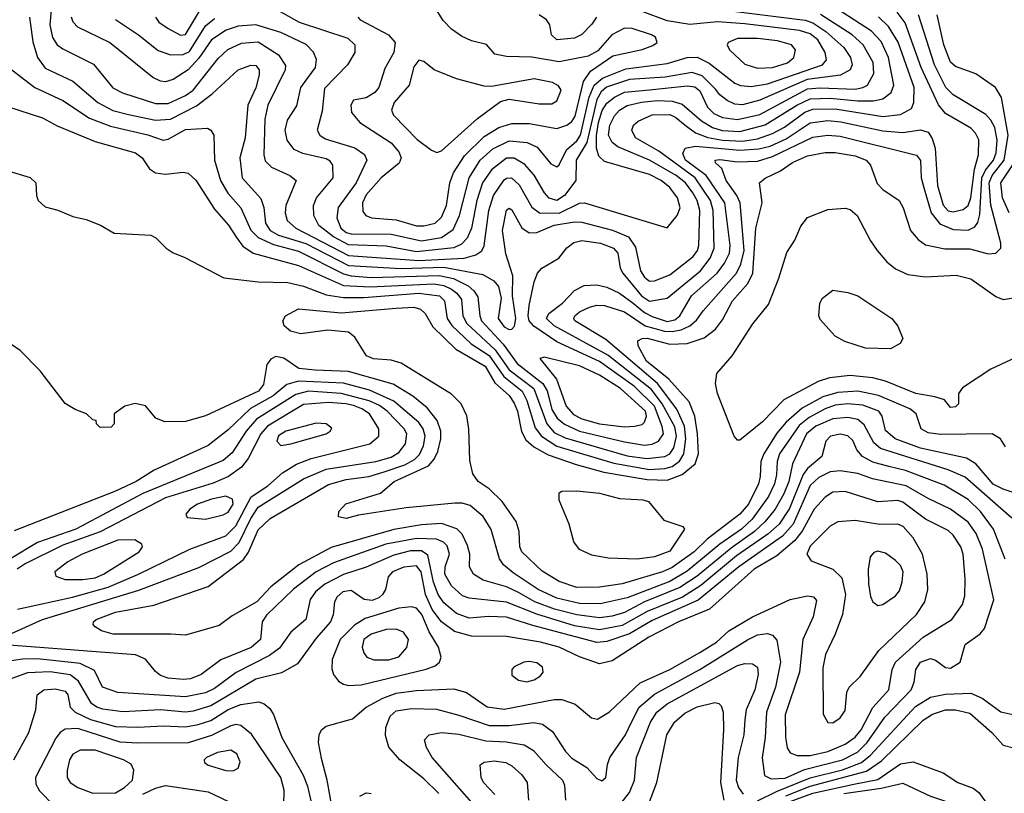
# Model space of a CAD drawing. Extents: x 997028 to 1115134, y 536408 to 618974.
# Tile 296 of 473: x 1027134 to 1031059, y 588992 to 592075. Entities that reach past the tile are written whole.
import ezdxf

# ---------------------------------------------------------------- set-up
doc = ezdxf.new("R2010")
doc.units = 0

msp = doc.modelspace()

# ---------------------------------------------------------------- linework, layer by layer
at = {"layer": '0CON10XD'}
for points in [[(1027172.5, 592085), (1027186.6, 591986.6), (1027204.3, 591924.3), (1027235, 591882.6), (1027345, 591830.8), (1027445, 591744.8), (1027505, 591713.8), (1027567.9, 591697.9), (1027675, 591674.3), (1027735, 591679), (1027838.6, 591731.4), (1027900.7, 591779.3), (1028004.4, 591875), (1028055, 591893.8), (1028075, 591892.7), (1028088.7, 591875), (1028088.1, 591855), (1028075, 591804.3), (1028043.3, 591735), (1028032, 591605), (1028011.7, 591525), (1028020.3, 591445), (1028095, 591362.7), (1028106.8, 591326.8), (1028113.4, 591265), (1028131.7, 591235), (1028165, 591216.5), (1028275, 591183.7), (1028445, 591096.2), (1028655, 591084.2), (1028825, 591089.3), (1028980.2, 591060.2), (1029024.2, 591034.2), (1029041.9, 591011.9), (1029053.1, 590965), (1029041.5, 590885), (1029065, 590851.3), (1029085, 590841), (1029095, 590842.4), (1029106.1, 590853.9), (1029111.7, 590885), (1029098.1, 590975), (1029099.5, 591055), (1029072, 591142), (1029058.3, 591235), (1029075, 591315.7), (1029085, 591324.4), (1029095, 591317.8), (1029136, 591246), (1029165, 591225.3), (1029195, 591226.8), (1029263.9, 591256.1), (1029345, 591269.4), (1029375, 591268.5), (1029496.8, 591236.8), (1029560.5, 591210.5), (1029588.4, 591168.4), (1029608.4, 591075), (1029625, 591048.6), (1029645, 591033.2), (1029665, 591035.2), (1029725, 591058.7), (1029818.6, 591131.4), (1029835.5, 591155), (1029840.5, 591175), (1029845.1, 591314.9), (1029835.1, 591355), (1029817.6, 591385), (1029787.4, 591425), (1029751.4, 591455), (1029645, 591515.1), (1029518.3, 591568.3), (1029495, 591586.4), (1029481.6, 591615), (1029486.2, 591655), (1029505, 591692.2), (1029524.9, 591715.1), (1029555, 591733.3), (1029612.8, 591747.2), (1029675, 591752.6), (1029735, 591750.4), (1029775, 591738.7), (1029851.9, 591671.9), (1029895, 591645.4), (1029934.2, 591634.2), (1030005, 591630.2), (1030105, 591656.1), (1030231.2, 591735), (1030285, 591760.2), (1030365, 591762.9), (1030475, 591751.5), (1030538, 591752), (1030575, 591760), (1030608.4, 591785), (1030618.1, 591815), (1030597.2, 591925), (1030568.7, 591988.7), (1030529.7, 592029.7), (1030345, 592149.3)], [(1027259.2, 592115), (1027254, 592055), (1027264, 592004), (1027283.1, 591975), (1027305, 591958.7), (1027427.9, 591897.9), (1027505, 591804.1), (1027543.8, 591783.8), (1027675, 591741), (1027725, 591741), (1027795, 591772.8), (1027824.8, 591795), (1027925, 591920.6), (1027963.5, 591956.5), (1028017.8, 591982.2), (1028085, 591987.1), (1028165.8, 591935.8), (1028193.1, 591893.1), (1028191.9, 591875), (1028123.1, 591735), (1028111, 591679), (1028106.6, 591536.6), (1028112.2, 591512.2), (1028137.2, 591487.2), (1028210.6, 591455), (1028235.5, 591435), (1028194.2, 591335), (1028191.8, 591305), (1028200, 591275), (1028234.6, 591245), (1028445, 591135.7), (1028725, 591116.2), (1028905, 591124.4), (1028952.2, 591137.8), (1028975.7, 591154.3), (1028985.8, 591174.2), (1029003.3, 591315), (1029022.2, 591375), (1029065, 591437.6), (1029075, 591444.3), (1029094.8, 591444.8), (1029125, 591416.7), (1029175, 591328.2), (1029206.2, 591306.2), (1029285, 591304.1), (1029365, 591344), (1029385, 591344.8), (1029715, 591245.8), (1029755, 591294.4), (1029766.2, 591325), (1029756.1, 591365), (1029725, 591407.1), (1029691.3, 591435), (1029645, 591458.8), (1029465, 591510), (1029442, 591532), (1029433.7, 591563.7), (1029433.5, 591613.5), (1029441.5, 591665), (1029456.2, 591713.8), (1029475, 591742.3), (1029505, 591766.8), (1029545, 591785.9), (1029644, 591796), (1029795, 591812), (1029825, 591807.4), (1029845, 591791.8), (1029876.1, 591726.1), (1029900.9, 591700.9), (1029935, 591684.9), (1029995, 591677.2), (1030085, 591697.9), (1030275, 591799.1), (1030325, 591803.3), (1030465, 591798.7), (1030495.6, 591804.4), (1030513.8, 591815), (1030538.8, 591861.2), (1030536.3, 591905), (1030496.5, 591975), (1030452, 592015), (1030326.4, 592096.4)], [(1029925, 592116), (1030265, 592074), (1030295, 592063.2), (1030348, 592028), (1030419, 591965), (1030446, 591925), (1030452.4, 591895), (1030444.7, 591875), (1030406.2, 591853.8), (1030273.4, 591836.6), (1030085, 591754), (1030015, 591736.2), (1029985, 591739), (1029953.6, 591753.6), (1029925.4, 591775.4), (1029908.1, 591798.1), (1029855, 591851.7), (1029815, 591865.1), (1029706.5, 591846.5), (1029565, 591837.3), (1029473.6, 591806.4), (1029452.2, 591787.8), (1029435, 591756.6), (1029394.7, 591585.3), (1029351.7, 591515), (1029350.3, 591435), (1029305, 591374.8), (1029275, 591355.2), (1029245, 591363.9), (1029225.5, 591385.5), (1029185, 591455.3), (1029148, 591498), (1029105, 591523.3), (1029075, 591523.3), (1029015, 591477), (1028978.3, 591425), (1028955.8, 591354.2), (1028934.5, 591245), (1028917.2, 591205), (1028895, 591180.7), (1028864, 591166), (1028715, 591149.6), (1028595, 591173), (1028445, 591177.8), (1028385, 591209.8), (1028326.1, 591255), (1028306.8, 591295), (1028304.3, 591335), (1028316.9, 591365), (1028382.7, 591445), (1028381.5, 591495), (1028370.9, 591510.9), (1028355, 591520.3), (1028262.1, 591542.1), (1028228, 591558), (1028199.4, 591595), (1028192.1, 591635), (1028200.8, 591675), (1028238, 591732), (1028253.8, 591805), (1028312.4, 591885), (1028317, 591917), (1028305.6, 591945.6), (1028276.2, 591976.2), (1028175, 592023.7), (1028075, 592055.2), (1028005, 592049.7), (1027956.4, 592033.6), (1027898.5, 591995), (1027848.3, 591921.7), (1027805, 591876.1), (1027745, 591837.1), (1027715, 591827.1), (1027695, 591829.7), (1027665, 591844.6), (1027491.5, 591985), (1027365.2, 592045.2), (1027346.5, 592065), (1027339.5, 592085)], [(1027675.4, 592085), (1027688.8, 592065), (1027725, 592039.7), (1027775, 592014.1), (1027795, 592016.7), (1027853.9, 592116.1)], [(1028163.2, 592113.2), (1028248.2, 592065), (1028442.2, 592002.2), (1028469.1, 591975), (1028470, 591945), (1028441.1, 591895), (1028348.3, 591801.7), (1028339.7, 591710.3), (1028319.6, 591635), (1028329.6, 591615), (1028351, 591601), (1028470, 591565), (1028508.2, 591538.2), (1028517.1, 591515), (1028474.5, 591425), (1028403.8, 591326.2), (1028398.1, 591285), (1028413.3, 591245), (1028435, 591227.8), (1028455, 591221.9), (1028615, 591219.9), (1028735, 591194.3), (1028815, 591207.9), (1028861.4, 591238.6), (1028887.3, 591295), (1028926.1, 591445), (1028969, 591515), (1029019.3, 591560.7), (1029085, 591592.3), (1029156.5, 591586.5), (1029196.7, 591566.7), (1029250.5, 591500.5), (1029275, 591488.5), (1029285, 591497.3), (1029313.4, 591556.6), (1029355, 591593), (1029369.5, 591615), (1029403.3, 591766.7), (1029423.5, 591815), (1029457.7, 591842.3), (1029549.9, 591880.1), (1029715, 591900.6), (1029795, 591924.5), (1029835, 591925.5), (1029882.5, 591902.5), (1029985, 591822.7), (1030007.2, 591812.8), (1030049.3, 591809.3), (1030115, 591820), (1030334.1, 591895.9), (1030350, 591915), (1030344.8, 591945), (1030315.5, 591995), (1030285, 592019.6), (1030242, 592032), (1030025, 592058.5), (1029915, 592066.7), (1029805, 592056.3), (1029715, 592070.6), (1029615, 592107.3)], [(1028715, 591253.7), (1028745, 591254), (1028790.5, 591265), (1028815, 591288.2), (1028835.2, 591335), (1028847.9, 591425), (1028863.6, 591465), (1028906.8, 591533.2), (1028985, 591610.2), (1029044.4, 591645.6), (1029095, 591661.2), (1029165, 591662.1), (1029275, 591641.1), (1029315, 591654.8), (1029335, 591669.3), (1029348.6, 591691.4), (1029381.4, 591828.6), (1029409.3, 591870.7), (1029498.8, 591931.2), (1029615, 591956.2), (1029658, 591972), (1029675.7, 591985), (1029668.5, 592005), (1029653.1, 592015), (1029575, 592040.7), (1029545, 592041.4), (1029494.6, 592015), (1029438.3, 591951.7), (1029400.1, 591929.9), (1029285, 591906.7), (1029175, 591926.1), (1029075, 591928.8), (1029028.1, 591938.1), (1028995, 591975.8), (1028935, 591991.5), (1028895, 592009.3), (1028855, 592037.8), (1028822.2, 592072.2), (1028782.7, 592132.7)], [(1027065, 591480), (1027175, 591445.8), (1027197.5, 591425), (1027200, 591375), (1027207.5, 591355), (1027235, 591330), (1027285, 591316.7), (1027345, 591291.2), (1027398.8, 591278.8), (1027455.9, 591255.9), (1027510, 591225), (1027655.9, 591215.9), (1027676.1, 591206.1), (1027717.5, 591165), (1027745, 591146.7), (1027789.5, 591129.5), (1027946.8, 591046.8), (1028085, 591030.9), (1028202.4, 591027.6), (1028265, 591013.9), (1028355, 590978.8), (1028425, 590967.8), (1028505, 590967.7), (1028724.9, 590984.9), (1028806.9, 590975), (1028827.5, 590955), (1028838.2, 590885), (1028856.6, 590856.6), (1028933.8, 590783.8), (1029005, 590736.7), (1029063.3, 590653.3), (1029136.6, 590595), (1029155, 590557.5), (1029188.8, 590448.8), (1029213.4, 590415), (1029275, 590375.3), (1029502.3, 590307.7), (1029645, 590283.1), (1029705, 590286.4), (1029735.2, 590295), (1029764.4, 590315.6), (1029781, 590345), (1029789.4, 590405), (1029783.7, 590455), (1029753.4, 590523.4), (1029675.9, 590625.9), (1029470.1, 590800.1), (1029346.6, 590875), (1029342.4, 590885), (1029346.5, 590895), (1029365, 590911), (1029405, 590929), (1029435, 590937.2), (1029465, 590936.7), (1029545, 590910.9), (1029627.8, 590855), (1029704.3, 590834.3), (1029735, 590832.5), (1029770.6, 590839.4), (1029805, 590855.2), (1029832.1, 590877.9), (1029858.4, 590915), (1029991.6, 591065), (1030009.2, 591100.8), (1030021.9, 591155), (1030005.6, 591345), (1029992, 591375), (1029950.2, 591435), (1029932.3, 591482.3), (1029908.1, 591505), (1029906, 591515), (1029925, 591518.1), (1029995, 591509.1), (1030075, 591511.9), (1030135, 591530.4), (1030295, 591607.7), (1030355, 591614.5), (1030405, 591611.1), (1030708.9, 591535), (1030724.7, 591514.7), (1030727.3, 591445), (1030739.3, 591400.7), (1030767.9, 591305), (1030801.4, 591261.4), (1030855, 591238.5), (1030915, 591236.7), (1030940.9, 591249.1), (1030953.2, 591266.8), (1030961.3, 591298.7), (1030969.9, 591445), (1030983.9, 591476.1), (1031015.8, 591515), (1031026.7, 591545), (1031030.2, 591595), (1031021.1, 591645), (1031005, 591675.3), (1030985, 591696.9), (1030855, 591776.1), (1030825.9, 591805), (1030780.6, 591895), (1030717, 592095)], [(1027085, 591728.7), (1027225, 591684.6), (1027282.9, 591652.9), (1027435, 591590), (1027595, 591544.7), (1027621.3, 591525), (1027651.1, 591481.1), (1027675.5, 591465.5), (1027715, 591459.2), (1027785, 591467), (1027805, 591463.7), (1027835.8, 591435.8), (1027909.6, 591319.6), (1027966.6, 591256.6), (1027997.6, 591207.6), (1028023.3, 591173.3), (1028065, 591144.8), (1028245, 591095.5), (1028425, 591016.5), (1028531.1, 591011.1), (1028785, 591022.1), (1028825, 591015.3), (1028855, 591001.2), (1028876.7, 590985), (1028895, 590960.8), (1028900.8, 590895), (1028915.8, 590865), (1029029.3, 590759.3), (1029085, 590679.9), (1029182.8, 590605), (1029235, 590464.8), (1029265, 590430), (1029308.6, 590408.6), (1029555, 590337.4), (1029634.1, 590325.9), (1029706.2, 590335), (1029725, 590345.6), (1029741.6, 590368.4), (1029752.2, 590415), (1029745, 590452.6), (1029695.1, 590545), (1029651.8, 590601.8), (1029478.9, 590738.9), (1029264.6, 590854.6), (1029234.3, 590885), (1029242.5, 590905), (1029297.7, 590945), (1029345, 590996.6), (1029384.3, 591015.7), (1029435, 591018.7), (1029475, 591009), (1029525, 590985.2), (1029579.8, 590945), (1029625, 590908.4), (1029655, 590892.2), (1029715, 590872.6), (1029745, 590878.6), (1029764.9, 590895.1), (1029811.3, 590975), (1029914.9, 591065.1), (1029943.7, 591105), (1029963.1, 591145), (1029966.5, 591175), (1029945.1, 591345), (1029871, 591455), (1029788.5, 591515), (1029777.9, 591542.1), (1029786.9, 591563.1), (1029828.4, 591571.6), (1030005, 591555.1), (1030079.8, 591560.2), (1030125, 591571.8), (1030189.4, 591600.6), (1030285, 591664.3), (1030355, 591672.9), (1030407.6, 591667.6), (1030575, 591632.3), (1030655, 591626.3), (1030725, 591636.2), (1030755, 591626.7), (1030771.9, 591601.9), (1030783.5, 591563.5), (1030792, 591415), (1030815, 591335.9), (1030835, 591313.7), (1030855, 591309.1), (1030895, 591318.6), (1030915, 591334.7), (1030925.9, 591365), (1030939.8, 591480.2), (1030956.4, 591536.4), (1030957.1, 591597.1), (1030943.6, 591623.6), (1030925, 591642.6), (1030825, 591701.8), (1030796.2, 591736.2), (1030726.9, 591885), (1030663.1, 592063.1), (1030631.6, 592105)], [(1027085, 591888.5), (1027193.5, 591805), (1027305, 591753.2), (1027412.4, 591682.4), (1027495, 591650.3), (1027645, 591616.3), (1027705, 591595.4), (1027725, 591598.5), (1027795, 591637.4), (1027882.4, 591642.4), (1027895.3, 591635.3), (1027907.3, 591615), (1027910, 591515), (1027934.4, 591435), (1027963.8, 591383.8), (1028015.7, 591325), (1028055, 591237.1), (1028085, 591207.3), (1028145, 591179.4), (1028245, 591152.6), (1028425, 591062), (1028455, 591054.1), (1028535, 591048.2), (1028806, 591056), (1028863.6, 591043.6), (1028921.2, 591015), (1028944.8, 590995), (1028960.6, 590970.6), (1028967.5, 590895), (1028975.2, 590875), (1029061.5, 590781.5), (1029116.8, 590705), (1029218.6, 590625), (1029235.9, 590595.9), (1029244.2, 590565), (1029255, 590522.4), (1029276.7, 590486.7), (1029305, 590462.7), (1029365, 590435.6), (1029545, 590392.6), (1029625, 590380), (1029655, 590383), (1029680.4, 590395), (1029700.8, 590425), (1029695.6, 590454.4), (1029664.3, 590535), (1029585, 590613.5), (1029445, 590712.9), (1029275, 590791.4), (1029183.3, 590853.3), (1029165.2, 590875), (1029161.1, 590895), (1029165, 590936), (1029185, 591031.2), (1029198.5, 591065), (1029215.8, 591085), (1029282.5, 591125), (1029315, 591166.1), (1029342.2, 591187.8), (1029375, 591194.8), (1029448.6, 591185), (1029501.2, 591165), (1029518.4, 591145), (1029526.9, 591085), (1029537.7, 591065), (1029613.2, 590975), (1029645, 590953.9), (1029715, 590965.2), (1029847.9, 591075), (1029885.8, 591125), (1029902.3, 591165), (1029897.8, 591315), (1029887.4, 591355), (1029825.9, 591445), (1029681.9, 591551.9), (1029589.3, 591605), (1029574.1, 591635), (1029581.3, 591655), (1029598.7, 591671.3), (1029655, 591696.7), (1029725, 591697), (1029750, 591685), (1029787.3, 591655), (1029827.9, 591625), (1029876.4, 591606.4), (1029934.9, 591595.1), (1030015, 591591.3), (1030075, 591600.1), (1030135, 591621.3), (1030182.9, 591647.1), (1030263.5, 591706.5), (1030295, 591718.1), (1030385, 591720.4), (1030575, 591689.6), (1030645, 591696.8), (1030688.9, 591721.1), (1030698.8, 591745), (1030699.4, 591805), (1030635.5, 591985.5), (1030597.9, 592047.9), (1030556.8, 592086.8)], [(1027515, 592076.2), (1027607.5, 592015), (1027685, 591952.5), (1027735.2, 591935.2), (1027785, 591936.4), (1027810.8, 591949.2), (1027875, 592050.6), (1027910.4, 592079.6)], [(1031063.2, 590373.2), (1031044, 590405), (1031010, 590425), (1030805, 590422.6), (1030755, 590429.1), (1030727.8, 590445), (1030707.1, 590505), (1030682.9, 590525), (1030557.3, 590577.3), (1030475, 590594.9), (1030395, 590589.7), (1030335, 590571.8), (1030253.2, 590526.8), (1030189, 590471), (1030152.1, 590427.9), (1030099.8, 590345), (1030088.7, 590315), (1030086.3, 590255), (1030079, 590225), (1030038.8, 590145), (1030005, 590104), (1029874.5, 590005.5), (1029822.4, 589955), (1029735, 589891.8), (1029696.4, 589875), (1029535, 589827.2), (1029445, 589813.3), (1029355, 589812.9), (1029285, 589836.1), (1029216.9, 589876.9), (1029135.9, 589955), (1029127.8, 589975), (1029125.3, 590035), (1029112.3, 590075), (1029056.7, 590155), (1029005, 590205.8), (1028961.8, 590235), (1028940, 590265), (1028928.3, 590318.3), (1028924.7, 590444.7), (1028916.9, 590496.9), (1028894, 590544), (1028855, 590583.5), (1028655, 590706.6), (1028615, 590718.1), (1028544.3, 590724.3), (1028515.6, 590735), (1028470.2, 590810.2), (1028445, 590829.7), (1028362.2, 590837.8), (1028255, 590823.2), (1028213.4, 590833.4), (1028187.8, 590855), (1028182.5, 590875), (1028193.6, 590895), (1028245, 590923.2), (1028415, 590907.4), (1028634.8, 590925.2), (1028705, 590929.6), (1028732.1, 590922.1), (1028750, 590905), (1028781.2, 590851.2), (1028871.8, 590761.8), (1028989.6, 590695), (1029027.4, 590627.4), (1029085, 590578.1), (1029105, 590547.6), (1029118.4, 590515), (1029134.6, 590434.6), (1029151.2, 590401.2), (1029182.7, 590372.7), (1029240.8, 590340.8), (1029352.1, 590302.1), (1029462.6, 590272.6), (1029635, 590242.5), (1029715, 590240.2), (1029775, 590262.1), (1029826.1, 590305), (1029839.6, 590345), (1029835.2, 590424.8), (1029824.8, 590495), (1029802, 590552), (1029722.2, 590642.2), (1029633, 590715), (1029599.4, 590775), (1029597.5, 590795), (1029615.6, 590804.4), (1029635, 590805.7), (1029725, 590782.3), (1029795, 590785.2), (1029862.4, 590807.6), (1029908.1, 590841.9), (1029935, 590879.6), (1029974.8, 590955), (1030036.3, 591023.7), (1030056.7, 591065), (1030068, 591245), (1030093.7, 591345), (1030083.3, 591425), (1030105, 591443.8), (1030167.4, 591472.6), (1030215, 591505.7), (1030275, 591532.3), (1030345, 591545.6), (1030385, 591546.2), (1030465, 591532.4), (1030508.8, 591515), (1030526.1, 591495), (1030552, 591422), (1030575, 591398.7), (1030639.2, 591355), (1030656.1, 591325), (1030685.4, 591235), (1030715, 591199.1), (1030745, 591177.7), (1030821.9, 591161.9), (1030921.5, 591161.5), (1030995, 591142.2), (1031025, 591144.6), (1031044.6, 591165), (1031044.7, 591185), (1031005.5, 591335.5), (1030999.2, 591425), (1031010.4, 591455), (1031058.4, 591515), (1031074.2, 591615), (1031048.2, 591765), (1031024.5, 591805), (1030945, 591859.1), (1030865, 591888.8), (1030845, 591906.5), (1030817.9, 591975), (1030791.1, 592095)], [(1028481.1, 592085), (1028490.5, 592075), (1028604.6, 592015), (1028630.7, 591985), (1028625.3, 591945), (1028588.8, 591881.2), (1028565, 591805.6), (1028549.3, 591785), (1028515, 591764), (1028465, 591754.2), (1028453.6, 591735), (1028456.2, 591705), (1028490, 591665), (1028614.6, 591585), (1028645, 591548.8), (1028654.7, 591525), (1028646.1, 591503.9), (1028574.7, 591445), (1028515, 591377.1), (1028500.6, 591345), (1028501.5, 591311.5), (1028513.6, 591295), (1028535.6, 591285.6), (1028635, 591277), (1028715, 591253.7)], [(1029433.1, 592085), (1029415, 592057.2), (1029375, 592015.8), (1029345, 592001.6), (1029275, 591995.5), (1029253.3, 592015), (1029246.5, 592055), (1029234.5, 592075), (1029204.4, 592095)], [(1030075, 591882), (1030135, 591884.4), (1030195, 591903.7), (1030219.6, 591925), (1030226.2, 591955), (1030210, 591975), (1030155, 591991.5), (1030075, 592000.7), (1029995, 591999.8), (1029958.6, 591985), (1029954.4, 591975), (1029963.5, 591955), (1030025, 591898.2), (1030075, 591882)], [(1028796.3, 591546.3), (1028815, 591553.2), (1028959, 591681), (1029050.7, 591749.3), (1029085, 591758.2), (1029205, 591740.3), (1029255, 591740), (1029275, 591751.9), (1029292.8, 591795), (1029282.3, 591812.3), (1029258.1, 591825), (1029185, 591839.1), (1029015, 591808.4), (1028985, 591810.6), (1028875, 591839), (1028785.8, 591875.8), (1028745, 591908.1), (1028725, 591914.4), (1028705, 591887.5), (1028685.8, 591814.2), (1028626, 591745), (1028615.3, 591715), (1028624.5, 591694.5), (1028718.1, 591598.1), (1028775, 591555.4), (1028796.3, 591546.3)], [(1031077.9, 591305), (1031051.5, 591365), (1031044.8, 591424.8), (1031093, 591497)], [(1030005, 590400), (1029995, 590400), (1029982.5, 590415), (1029915.5, 590585.5), (1029908.1, 590625), (1029912.5, 590665), (1029974, 590736), (1030056.2, 590863.8), (1030119.2, 590940.8), (1030160.5, 591045), (1030192.4, 591147.6), (1030223.7, 591196.3), (1030248, 591252), (1030275, 591287.1), (1030355, 591319.2), (1030425, 591324), (1030445, 591318.8), (1030472, 591295), (1030525, 591194), (1030551.9, 591155), (1030590.1, 591110.1), (1030625, 591081.8), (1030675, 591059.2), (1030745, 591050), (1030867.3, 591057.3), (1030925, 591042.7), (1031025, 590972.5), (1031055, 590960), (1031185, 590982)], [(1030605, 590764.2), (1030505, 590765.6), (1030423.4, 590793.4), (1030384.2, 590814.2), (1030325, 590880), (1030320, 590895), (1030323.8, 590945), (1030333.8, 590965), (1030375, 590998), (1030435, 590988.6), (1030475, 590974.2), (1030610, 590885), (1030634.2, 590854.2), (1030653.8, 590805), (1030643.3, 590785), (1030605, 590764.2)], [(1031125, 590180.3), (1031055, 590204), (1031015, 590224.8), (1030945, 590304.8), (1030908.3, 590328.3), (1030725, 590367.3), (1030623.3, 590405), (1030585, 590437.5), (1030572.5, 590495), (1030558.9, 590515), (1030495, 590539.6), (1030435, 590544.4), (1030385, 590538.4), (1030345.1, 590524.9), (1030280.5, 590489.5), (1030241.6, 590458.4), (1030163.3, 590345), (1030153.1, 590315), (1030151.3, 590261.3), (1030143.4, 590225), (1030118.4, 590175), (1030053.6, 590085), (1030011, 590045), (1029925.5, 589985), (1029795, 589877.7), (1029725, 589836.7), (1029555, 589771.2), (1029447.4, 589747.4), (1029365, 589749.2), (1029275, 589770.4), (1029200.6, 589805), (1029101, 589871), (1029062.7, 589902.7), (1029046.6, 589926.6), (1029012.9, 590042.9), (1028981.8, 590095), (1028929, 590139), (1028898.2, 590148.2), (1028868.5, 590148.5), (1028675, 590129.3), (1028485, 590101.1), (1028435, 590087.5), (1028404.2, 590094.2), (1028406, 590115), (1028434, 590146), (1028571.7, 590188.3), (1028626.8, 590235), (1028763, 590297), (1028786.4, 590323.6), (1028800.4, 590355), (1028813.2, 590405), (1028812.7, 590435), (1028797.8, 590477.8), (1028757.9, 590527.9), (1028701.2, 590575), (1028622.7, 590622.7), (1028445, 590672.6), (1028312.1, 590677.9), (1028246.4, 590685), (1028186.7, 590726.7), (1028155, 590732.5), (1028135, 590721.8), (1028119, 590701), (1028105, 590621.9), (1028085.2, 590595), (1027875, 590496.2), (1027795, 590473.8), (1027712.6, 590472.6), (1027676.6, 590486.6), (1027635, 590536), (1027594.3, 590545.7), (1027552.5, 590535), (1027510, 590505), (1027510, 590465), (1027498.3, 590451.7), (1027455, 590450), (1027440, 590465), (1027438.3, 590478.3), (1027425, 590480), (1027400, 590505), (1027355, 590521.2), (1027315, 590546.2), (1027215.4, 590675.4), (1027135, 590756.9), (1027075, 590797.8)], [(1031125, 590738), (1031005, 590681.9), (1030892.1, 590607.9), (1030876.7, 590585), (1030876.2, 590545), (1030865, 590532), (1030845, 590530), (1030820.6, 590560.6), (1030782.2, 590572.2), (1030706.9, 590585), (1030584.9, 590634.9), (1030535, 590648.5), (1030445, 590656.6), (1030361.9, 590648.1), (1030316.9, 590633.1), (1030180, 590560), (1030095, 590472.3), (1030005, 590400)], [(1029545, 590453.2), (1029585, 590454.8), (1029615, 590462.5), (1029625, 590471.1), (1029632.6, 590495), (1029628.9, 590515), (1029529.1, 590605), (1029445, 590658.1), (1029365, 590695.8), (1029225, 590730), (1029206.7, 590725), (1029273.2, 590643.2), (1029312.3, 590535), (1029341.3, 590501.3), (1029375, 590484.1), (1029445, 590464.9), (1029545, 590453.2)], [(1029121.9, 589791.9), (1029075, 589815.5), (1028981.1, 589841.1), (1028942.3, 589865), (1028927.3, 589895), (1028927.6, 589945), (1028919.5, 589979.5), (1028898, 590025), (1028876.6, 590046.6), (1028815, 590067.7), (1028735, 590062.7), (1028625, 590043.7), (1028375, 589972.1), (1028246.9, 589903.1), (1028135.1, 589814.9), (1028079.4, 589755), (1027980.4, 589699.6), (1027928.8, 589661.2), (1027795, 589622), (1027736.2, 589626.2), (1027506.2, 589626.2), (1027460.1, 589640.1), (1027434.4, 589655), (1027426.7, 589665), (1027427.5, 589675), (1027438.5, 589685), (1027515, 589713.9), (1027667.8, 589742.2), (1027885, 589816.8), (1028026, 589924), (1028046.2, 589953.8), (1028085, 590042.7), (1028132.8, 590087.2), (1028365, 590223), (1028435, 590242.5), (1028525, 590255.4), (1028586.1, 590273.9), (1028669, 590301), (1028707.4, 590322.6), (1028727.2, 590342.8), (1028743.7, 590376.3), (1028749.6, 590415), (1028742.5, 590445), (1028725, 590469.8), (1028625.3, 590555.3), (1028528.6, 590598.6), (1028425, 590627.1), (1028245.1, 590634.9), (1028198.7, 590621.3), (1028143.7, 590576.3), (1028053.8, 590526.2), (1027965, 590441), (1027885, 590378.9), (1027670.2, 590279.8), (1027597.3, 590235), (1027515, 590196.2), (1027112.2, 590037.8)], [(1027075, 589617.3), (1027224.4, 589685), (1027608, 589802), (1027847.6, 589892.4), (1027975, 589957.3), (1028008.4, 589991.6), (1028055, 590087.3), (1028085, 590132.7), (1028265, 590245.9), (1028356, 590284), (1028553.1, 590315), (1028615, 590332.2), (1028645, 590349.8), (1028671.7, 590385), (1028676.5, 590425), (1028666.1, 590445), (1028598.9, 590515), (1028568.2, 590538.2), (1028526.9, 590556.9), (1028415, 590585.9), (1028285, 590594.7), (1028235, 590582), (1028077.4, 590482.6), (1028037.1, 590435), (1027981.2, 590348.8), (1027945, 590318.3), (1027625, 590187.2), (1027356.8, 590045), (1027205, 589991.2), (1027094.7, 589925.3)], [(1027124.5, 589725.5), (1027343.6, 589773.6), (1027485.7, 589814.3), (1027606.8, 589865), (1027811.5, 589965), (1027955, 590018.7), (1027995, 590057.7), (1028056.6, 590173.4), (1028122.3, 590217.7), (1028180.8, 590269.2), (1028236.6, 590303.4), (1028295, 590326.6), (1028529.5, 590385), (1028565.4, 590415), (1028565.9, 590445), (1028528.2, 590505), (1028498.1, 590525), (1028465, 590537.3), (1028434.2, 590545), (1028365, 590549.1), (1028265, 590542), (1028120.9, 590455), (1028094.8, 590425), (1028043.9, 590326.1), (1028018.1, 590291.9), (1027965.9, 590254.1), (1027905, 590228.6), (1027715, 590169.7), (1027455, 590033.7), (1027305, 589980.5), (1027155, 589906.4), (1027122.9, 589885)], [(1028175, 590378.8), (1028215, 590384.7), (1028355, 590424.6), (1028372, 590435), (1028377.7, 590447.7), (1028355, 590464.3), (1028315, 590467.1), (1028194.3, 590435), (1028165, 590417.1), (1028158.9, 590395), (1028175, 590378.8)], [(1031089.3, 590089.3), (1030902.7, 590252.7), (1030835, 590281.1), (1030565, 590366.5), (1030538.4, 590388.4), (1030500.2, 590460.2), (1030475, 590482), (1030435, 590490.1), (1030375.8, 590484.2), (1030307.1, 590455), (1030270.8, 590425), (1030215, 590305.5), (1030200.4, 590235), (1030179.6, 590185), (1030146, 590125), (1030106.1, 590075), (1030063, 590035), (1029970.3, 589969.7), (1029835, 589858), (1029765, 589812), (1029624.6, 589755.4), (1029545, 589713.1), (1029495, 589698.1), (1029445, 589692.1), (1029355, 589702.8), (1029266.4, 589726.4), (1029187.5, 589755), (1029121.9, 589791.9)], [(1031061.9, 589925), (1031015.7, 590045), (1030963.6, 590115), (1030915, 590162.7), (1030819.8, 590219.8), (1030665, 590278.6), (1030598.6, 590295), (1030535, 590312.1), (1030493.8, 590335), (1030470.7, 590360.7), (1030455, 590398.1), (1030435, 590417.2), (1030405, 590423.3), (1030365.7, 590415), (1030347.5, 590395), (1030331.2, 590335), (1030275, 590286.7), (1030256.9, 590263.1), (1030202.2, 590127.8), (1030161.1, 590065), (1030116.6, 590025), (1029991.9, 589938.1), (1029849.2, 589820.8), (1029775.9, 589774.1), (1029635, 589716.8), (1029535, 589660.7), (1029445, 589643.7), (1029345, 589659.8), (1029195.8, 589705.8), (1029075, 589754), (1028925, 589770.2), (1028899.3, 589779.3), (1028855, 589818.4), (1028828.4, 589865), (1028829.4, 589895), (1028846.9, 589945), (1028838, 589978), (1028822.6, 589992.6), (1028795, 590004.8), (1028715, 590008.1), (1028593.1, 589985), (1028385, 589911.1), (1028315.3, 589875), (1028224.9, 589805.1), (1028117.9, 589702.1), (1028100.7, 589675), (1028093.2, 589605), (1028056.5, 589573.5), (1027935.6, 589524.4), (1027857.5, 589465), (1027815, 589448.7), (1027785, 589445.2), (1027725, 589451.1), (1027695, 589461.6), (1027675, 589477.1), (1027635, 589526.3), (1027595, 589544.4), (1027073.9, 589583.9)], [(1028805, 588990.9), (1028745, 589050), (1028649.6, 589125), (1028605.6, 589175.6), (1028592.3, 589222.3), (1028593.5, 589255), (1028610.5, 589299.5), (1028635, 589320.2), (1028695, 589329.6), (1028795, 589327.7), (1028885, 589304), (1029005, 589262.7), (1029085, 589262.7), (1029183.9, 589273.9), (1029218.1, 589268.1), (1029258.2, 589238.2), (1029309.3, 589159.3), (1029335, 589132), (1029395, 589094.5), (1029435, 589051.4), (1029455, 589042.2), (1029470.6, 589055), (1029476.4, 589106.4), (1029486, 589135), (1029548.2, 589225), (1029572.4, 589275), (1029603, 589335), (1029665, 589387), (1029844.5, 589485.5), (1030035, 589604), (1030075, 589623.5), (1030115, 589628.8), (1030135, 589621.8), (1030151.8, 589601.8), (1030166.3, 589515), (1030147.2, 589415), (1030110.4, 589315), (1030105.6, 589215), (1030093.1, 589133.1), (1030102.8, 589062.8), (1030129.2, 589049.2), (1030185, 589052.7), (1030262.8, 589087.2), (1030413.4, 589125), (1030474.2, 589155.8), (1030512.1, 589195), (1030583.3, 589295), (1030687.5, 589405), (1030699.3, 589435), (1030706.8, 589485), (1030725, 589514.6), (1030765, 589529.7), (1030785, 589522.9), (1030824.1, 589494.1), (1030845, 589490.4), (1030882.9, 589515), (1030903.1, 589585), (1030962.8, 589627.2), (1030980.5, 589649.5), (1031017.2, 589762.8), (1030972.2, 589965), (1030947.2, 590027.2), (1030915, 590072.7), (1030845, 590125.2), (1030755, 590166.8), (1030668, 590218), (1030534.1, 590245.9), (1030475, 590266.5), (1030405, 590277.7), (1030365, 590273.3), (1030319.4, 590250.6), (1030285, 590219.3), (1030217.9, 590065), (1030175, 590016.6), (1030001, 589895), (1029838.4, 589761.6), (1029655, 589681.5), (1029565, 589628.2), (1029475, 589596.9), (1029435, 589593.2), (1029179.2, 589660.8), (1029075, 589694.2), (1029002.7, 589697.3), (1028925, 589690.7), (1028875, 589708.8), (1028825, 589750.9), (1028801.3, 589785), (1028783.1, 589833.1), (1028761.4, 589941.4), (1028735, 589957.9), (1028692, 589958), (1028625, 589941.5), (1028515, 589893.4), (1028425, 589864.2), (1028350, 589825), (1028313.2, 589795), (1028291.2, 589765), (1028273.9, 589685), (1028215.2, 589634.8), (1028169.5, 589570.5), (1028129.3, 589540.7), (1027996.8, 589473.2), (1027909.9, 589410.1), (1027875, 589392.3), (1027795, 589377), (1027525, 589393.8), (1027463.1, 589415), (1027432, 589482), (1027375, 589510), (1027205, 589528.3), (1027145, 589527.1), (1027073.6, 589516.4)], [(1028395.8, 588845.8), (1028359, 589045), (1028337.6, 589125), (1028325.4, 589195), (1028327.3, 589225), (1028336.9, 589245), (1028355, 589260), (1028460.9, 589289.1), (1028515.4, 589335), (1028581.8, 589371.8), (1028635, 589390.8), (1028715, 589402.3), (1028865, 589407.9), (1028915, 589394.1), (1028996.8, 589336.8), (1029065, 589327), (1029265, 589365.6), (1029295, 589365.7), (1029348, 589348), (1029413.4, 589293.4), (1029437.7, 589287.7), (1029485, 589317.3), (1029607.3, 589432.7), (1029725, 589485.6), (1029845, 589553.7), (1029911.6, 589595), (1029960.3, 589639.7), (1030055, 589695.2), (1030205, 589764.1), (1030275, 589779.6), (1030298, 589775), (1030310.5, 589760.5), (1030296.8, 589695), (1030255.7, 589605), (1030242.5, 589475), (1030184.8, 589305.2), (1030186.1, 589216.1), (1030193.4, 589173.4), (1030205, 589153.5), (1030233.4, 589143.4), (1030285, 589142.6), (1030355, 589158.2), (1030425, 589187.4), (1030465, 589215.7), (1030488.1, 589245), (1030535, 589333.5), (1030598.4, 589405), (1030612, 589485), (1030624.8, 589515), (1030735, 589614.3), (1030850, 589685), (1030892.5, 589745), (1030901.4, 589778.6), (1030903.2, 589845), (1030895.2, 589945), (1030885.3, 589975), (1030855, 590020.4), (1030835, 590039.4), (1030745.1, 590085.1), (1030655, 590153.1), (1030635, 590159), (1030555, 590153.9), (1030425, 590195.3), (1030375, 590191.9), (1030345, 590172.9), (1030300.5, 590125), (1030253.4, 590036.6), (1030222, 589998), (1030151.5, 589938.5), (1030061.2, 589885), (1029884.1, 589725.9), (1029760, 589675), (1029642.2, 589615), (1029495, 589520), (1029445, 589508.2), (1029365, 589536.1), (1029285, 589575.2), (1029210, 589595), (1029075, 589617), (1028935, 589618.9), (1028867.5, 589637.5), (1028814.9, 589674.9), (1028778.6, 589725), (1028751.1, 589785), (1028733.8, 589875), (1028715, 589898.3), (1028665, 589892.8), (1028620, 589875), (1028602.9, 589855), (1028591.8, 589805), (1028580.6, 589785), (1028565, 589770.7), (1028539.2, 589760.8), (1028507.3, 589765), (1028455, 589800.9), (1028421.3, 589795), (1028399.5, 589775), (1028388.2, 589755), (1028382.8, 589702.8), (1028372.3, 589675), (1028315, 589610.9), (1028241.2, 589508.8), (1028177.7, 589472.3), (1028075, 589446.6), (1027895, 589341.2), (1027825, 589320), (1027795, 589316.1), (1027695, 589325.1), (1027545, 589317.5), (1027465, 589327.2), (1027440.8, 589335), (1027420.1, 589350.1), (1027368.6, 589438.6), (1027335, 589464.2), (1027255, 589475.7), (1027165, 589471.8), (1027087.1, 589445)], [(1029595.3, 589925.3), (1029479.5, 589929.5), (1029415, 589941.4), (1029365, 589964), (1029342.5, 589995), (1029324.2, 590065), (1029285, 590160), (1029285, 590190), (1029295, 590196.7), (1029355, 590197.5), (1029445, 590187.8), (1029525, 590167.3), (1029618.3, 590161.7), (1029641.1, 590155), (1029701.1, 590081.1), (1029777.5, 590055), (1029783.8, 590045), (1029725, 589957.3), (1029665, 589934.4), (1029595.3, 589925.3)], [(1027875, 590084.6), (1027945, 590101.4), (1027965, 590113.1), (1027984.7, 590145), (1027982, 590165), (1027955, 590176.3), (1027898, 590165), (1027842.9, 590145), (1027812.5, 590125), (1027796.2, 590105), (1027800.8, 590090.8), (1027875, 590084.6)], [(1030375, 589272.9), (1030405, 589293.1), (1030425, 589322), (1030431.5, 589395), (1030441.1, 589415), (1030485, 589457.8), (1030559.3, 589560.7), (1030708.9, 589705), (1030742.7, 589755), (1030754.1, 589805), (1030751.6, 589865), (1030733.2, 589945), (1030695, 590010.4), (1030655.2, 590055.2), (1030635, 590065.3), (1030563.1, 590063.1), (1030465, 590079.1), (1030395, 590073.9), (1030365, 590056.2), (1030285, 589976.7), (1030271.1, 589945), (1030288.5, 589918.5), (1030375.2, 589885.2), (1030411.3, 589851.3), (1030426.3, 589785), (1030413.6, 589705), (1030385, 589626.9), (1030345.8, 589545), (1030335, 589492.5), (1030336.9, 589306.9), (1030355, 589273.8), (1030375, 589272.9)], [(1027315, 589844.2), (1027385, 589844.8), (1027435, 589851.4), (1027468.2, 589865), (1027609.5, 589955), (1027622.9, 589975), (1027620, 589985), (1027592, 590002), (1027525, 590000.8), (1027382.9, 589945), (1027325, 589914.7), (1027273.5, 589875), (1027277.9, 589857.9), (1027315, 589844.2)], [(1030555, 589740.5), (1030575, 589744.5), (1030625, 589779.5), (1030640.6, 589799.4), (1030652.4, 589835), (1030655.2, 589875), (1030645, 589900), (1030625, 589920.4), (1030585, 589949.6), (1030555, 589957.5), (1030538.2, 589951.8), (1030524.5, 589935), (1030516.2, 589883.8), (1030517.6, 589827.6), (1030525.9, 589775.9), (1030535, 589755.8), (1030555, 589740.5)], [(1028445, 589422), (1028495, 589424.8), (1028753.5, 589486.5), (1028789.4, 589500.6), (1028807.8, 589515), (1028814.5, 589535), (1028803.1, 589575), (1028766.2, 589636.2), (1028736.6, 589705), (1028715, 589730.5), (1028695, 589734.8), (1028645, 589729.8), (1028510.9, 589689.1), (1028468.1, 589661.9), (1028411.6, 589605), (1028379.4, 589525), (1028377.9, 589487.9), (1028384.5, 589465), (1028405, 589438.9), (1028425, 589426.9), (1028445, 589422)], [(1028545, 589523.6), (1028605, 589523.9), (1028645, 589536.4), (1028676.8, 589573.2), (1028683.2, 589605), (1028663.9, 589633.9), (1028635, 589646.6), (1028595, 589644.8), (1028535, 589627), (1028505.7, 589605), (1028498.8, 589575), (1028505, 589551.4), (1028517.5, 589535), (1028545, 589523.6)], [(1029155, 589436.7), (1029185, 589444.5), (1029209.5, 589460.5), (1029220, 589475), (1029218.1, 589495), (1029195, 589512.1), (1029165, 589517.8), (1029143.8, 589515), (1029105, 589495.6), (1029096, 589485), (1029095, 589463.3), (1029122.4, 589442.4), (1029155, 589436.7)], [(1029508, 588922), (1029564.7, 588995), (1029585.2, 589045), (1029592.6, 589135), (1029648.7, 589275), (1029673.2, 589315), (1029715, 589348.5), (1029995, 589501.4), (1030025, 589509.4), (1030055, 589508.8), (1030075.3, 589495.3), (1030077.2, 589465), (1030064.2, 589405), (1030030, 589325), (1030024.8, 589285.2), (1030021.2, 589225), (1029997.4, 589135), (1029990.5, 589045), (1029999.8, 589015), (1030018.2, 588988.2)], [(1027109.7, 589125), (1027170, 589235), (1027198.1, 589325), (1027202.9, 589385), (1027230, 589405), (1027275, 589408.1), (1027315, 589398.9), (1027325.3, 589385), (1027334.5, 589335), (1027354.6, 589315), (1027416.2, 589286.2), (1027515, 589257.9), (1027605, 589255.5), (1027705, 589261.4), (1027795, 589256.7), (1027845, 589266.6), (1027895, 589281.9), (1027965, 589326.3), (1028015.6, 589345.6), (1028086.4, 589356.4), (1028108.2, 589348.2), (1028130.3, 589330.3), (1028145.9, 589305.9), (1028179.3, 589215), (1028263.3, 589065), (1028280.7, 589020.7), (1028321.4, 588845)], [(1030075, 588962.7), (1030150.2, 588999.8), (1030285, 589053.6), (1030413.7, 589086.3), (1030490.2, 589115), (1030525.7, 589144.3), (1030705, 589338.3), (1030765, 589374.8), (1030825, 589387.5), (1030925, 589391), (1030971.3, 589371.3), (1031045, 589316.6), (1031093.4, 589306.6)], [(1029602.5, 588845), (1029674, 589035), (1029713.9, 589225), (1029744.7, 589275), (1029785, 589311.9), (1029835, 589336.5), (1029905, 589353.9), (1029920.3, 589350.3), (1029930.2, 589340.2), (1029938.7, 589315), (1029939.8, 589245), (1029926.9, 589035), (1029940.8, 588965)], [(1030187.6, 588982.4), (1030285, 589020.1), (1030510, 589080), (1030568.9, 589121.1), (1030735, 589283), (1030772.9, 589307.1), (1030825, 589324.4), (1030865, 589324.8), (1030921.3, 589311.3), (1031009.6, 589235), (1031055, 589184), (1031095, 589172.9)], [(1028186.7, 588943.3), (1028188.1, 589005), (1028175, 589054.5), (1028057.2, 589227.2), (1028015, 589261.9), (1027995, 589266), (1027975, 589261.7), (1027897.9, 589222.1), (1027805, 589192.8), (1027605, 589191.3), (1027533.8, 589196.2), (1027365, 589250.3), (1027315, 589248.4), (1027294.9, 589235.1), (1027277.6, 589212.4), (1027196.8, 589055), (1027197.9, 589027.9), (1027212.2, 589002.2), (1027271.6, 588941.6)], [(1028935.8, 588955), (1028778.2, 589135), (1028755.5, 589175), (1028748, 589205), (1028766.2, 589225), (1028815, 589234), (1028885, 589227.5), (1028991.8, 589201.8), (1029072.7, 589197.3), (1029144.8, 589184.8), (1029182.2, 589162.2), (1029232.2, 589105), (1029297.3, 589045), (1029306, 589025), (1029309.3, 588965)], [(1027425, 588993.1), (1027515, 588993.9), (1027551.8, 589015), (1027582.8, 589045), (1027588.5, 589085), (1027578.4, 589108.4), (1027547.1, 589125), (1027435, 589164.4), (1027375.3, 589164.7), (1027345, 589148.2), (1027332.2, 589125), (1027323.3, 589083.3), (1027323.1, 589055), (1027334.5, 589035), (1027365.6, 589015), (1027425, 588993.1)], [(1027985, 589081.8), (1028005, 589092.9), (1028012, 589118), (1027999.4, 589149.4), (1027975, 589164.6), (1027922.5, 589155), (1027878.6, 589135), (1027869.4, 589125), (1027870, 589115), (1027885, 589103.9), (1027955, 589083.3), (1027985, 589081.8)], [(1029027.5, 588987.5), (1028982.7, 589035), (1028973.1, 589055), (1028969.2, 589105), (1028985, 589116.5), (1029025, 589121.1), (1029072, 589115), (1029095, 589102.1), (1029135, 589065.4), (1029156.9, 589035), (1029161.8, 588965)], [(1030205, 588959.7), (1030295, 588992.7), (1030458.5, 589028.5), (1030555, 589047), (1030645, 589110.2), (1030695, 589117.3), (1030815, 589074.3), (1030874.3, 589035), (1030935, 589012.4), (1030957.5, 588995), (1030995, 588944.2)], [(1027625, 588988.1), (1027675, 589012), (1027715, 589023.3), (1027885, 588998.4), (1028075, 588907.1)], [(1030418.8, 588991.2), (1030567.6, 589012.4), (1030655, 589032.5), (1030765, 588981.2), (1030915, 588930.7), (1030995, 588867.7), (1031025, 588855.4), (1031145, 588855.4)], [(1028489.1, 588980.9), (1028515, 588993.5), (1028535, 588991.5)]]:
    msp.add_lwpolyline(points, dxfattribs=at)

doc.saveas('drawing.dxf')
